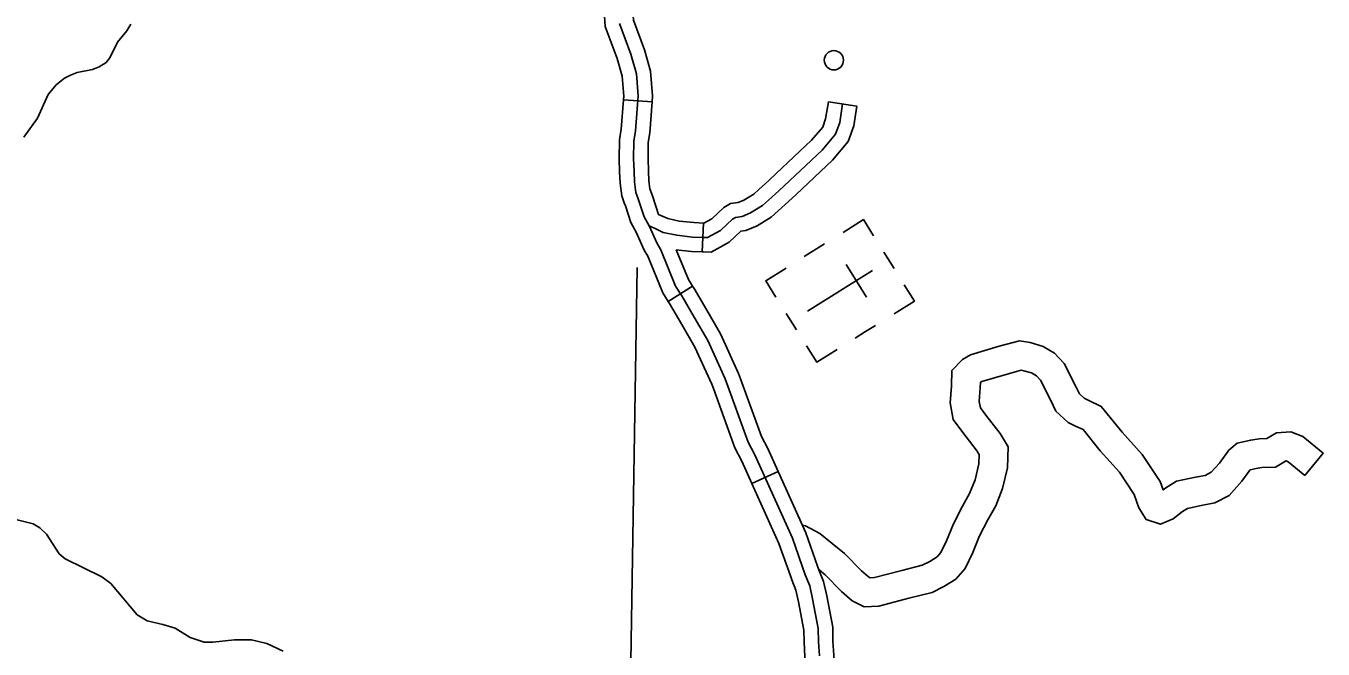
# Model space of a CAD drawing. Extents: x 653372 to 905732, y 627442 to 787275.
# Drawn here: x 898702 to 905425, y 655608 to 658838 of the extents above; entities that cross this region are included whole.
import ezdxf

# ---------------------------------------------------------------- set-up
doc = ezdxf.new("R2010")
doc.units = 0
for name, color, linetype in [('Level 35', 7, 'Continuous'), ('Level 45', 7, 'Continuous'), ('Level 46', 7, 'Continuous'), ('Level 5', 7, 'Continuous'), ('Level 56', 7, 'Continuous'), ('Level 57', 7, 'Continuous')]:
    doc.layers.add(name, color=color, linetype=linetype)

msp = doc.modelspace()

# ---------------------------------------------------------------- linework, layer by layer
at = {"layer": 'Level 35'}
for points in [[(899245, 658847.3), (899225.6, 658813.7), (899176.1, 658754.6), (899136.2, 658672.5), (899116.9, 658647.9), (899080.8, 658625.4), (899047.7, 658611.9), (898966.8, 658596), (898933.7, 658583.5), (898902.6, 658567), (898858.3, 658533.7), (898817.8, 658482.5), (898761.5, 658359.7), (898690.5, 658262.1)], [(898621.4, 656285.7), (898739.6, 656256.3), (898773.3, 656237), (898807.7, 656202.7), (898873.3, 656101.3), (898905.9, 656075), (899096.1, 655981.9), (899141.6, 655947.5), (899279.1, 655785.4), (899329.6, 655754.9), (899412.1, 655735.9), (899475.7, 655715.2), (899552.8, 655667.4), (899625.3, 655643.6), (899671.2, 655643), (899783, 655655.5), (899870.7, 655655.4), (899950.2, 655636.4), (900034.5, 655597.5)]]:
    msp.add_lwpolyline(points, dxfattribs=at)
at = {"layer": 'Level 45'}
for p, q in [((901798.9, 658454.8), (901947.8, 658443.9)), ((902860.9, 658445.5), (903008.4, 658422.1)), ((902213.7, 657815.9), (902206.3, 657666.7)), ((902031, 657410.1), (902157.3, 657489.7)), ((902464.3, 656466.3), (902600.4, 656527.6))]:
    msp.add_line(p, q, dxfattribs=at)
for points in [[(901702.4, 658965.6), (901698.4, 658915.8), (901704.3, 658835.2), (901766.5, 658668.6), (901792, 658577.4), (901800.3, 658474.8), (901798.9, 658454.8)], [(901851.2, 658953.8), (901848.2, 658915.4), (901851.7, 658867.4), (901908.6, 658714.9), (901939.7, 658603.8), (901950.1, 658475.4), (901947.8, 658443.9)], [(901778, 658851.3), (901837.5, 658691.7), (901865.8, 658590.6), (901875.2, 658475.1), (901862, 658294.1), (901852.5, 658240.9), (901851.5, 658150.7), (901853.7, 658083.5), (901855.4, 658029.2), (901863.1, 657975.2), (901873.6, 657946.5), (901906.1, 657848.5), (901931.3, 657802.2), (901973, 657709.7), (901991.7, 657678.3), (902069.3, 657489.2), (902101.4, 657438.3), (902165.6, 657327.9), (902235.5, 657207), (902325.7, 657008.8), (902445.3, 656680.4), (902479.4, 656614.5), (902674.2, 656182), (902741.2, 655992.7), (902764.2, 655936.1), (902779.3, 655868), (902808.8, 655713.6), (902809.3, 655645.3), (902814.1, 655572.4)], [(901798.9, 658454.8), (901787.8, 658303.4), (901777.9, 658248), (901776.9, 658149.8), (901779.1, 658081.1), (901780.9, 658022.8), (901790.3, 657957), (901803.1, 657921.9), (901808.7, 657904.8)], [(901947.8, 658443.9), (901936.2, 658284.7), (901927.1, 658233.9), (901926.2, 658151.5), (901928.4, 658085.9), (901930, 658035.7), (901935.9, 657993.5), (901944.1, 657971), (901950.5, 657951.9)], [(902860.9, 658445.5), (902846.8, 658356.6), (902832.1, 658314.2), (902774.1, 658246.2), (902590.7, 658073.5)], [(902934.6, 658433.8), (902919.5, 658338.4), (902898, 658276.5), (902828.3, 658194.6), (902603.6, 657983), (902551.3, 657934.8), (902519.2, 657906.5), (902456.9, 657868.9), (902413.6, 657850.4), (902379, 657845.6), (902364.3, 657836.6), (902301.8, 657777.5), (902234.4, 657740.9), (902215.9, 657741), (902157.2, 657743.9), (902075.3, 657752.8), (902005.1, 657768), (901966.9, 657785.6), (901931.3, 657802.2)], [(903008.4, 658422.1), (902992.2, 658320.1), (902964, 658238.7), (902882.5, 658143.1), (902693.1, 657964.7)], [(902590.7, 658073.5), (902552.7, 658037.7), (902501.2, 657990.3), (902474.8, 657966.9), (902422.8, 657935.5), (902393.5, 657923), (902353.2, 657917.5), (902318.6, 657896.1), (902257.6, 657838.5), (902215.8, 657815.8), (902213.7, 657815.9)], [(901808.7, 657904.8), (901837.3, 657818.7), (901864.3, 657769), (901906.6, 657675.2), (901924.7, 657644.8), (902002.7, 657454.8), (902031, 657410.1)], [(901950.5, 657951.9), (901980.5, 657861.5)], [(902693.1, 657964.7), (902654.5, 657928.4), (902601.3, 657879.4), (902563.6, 657846.1), (902491.1, 657802.2), (902433.8, 657777.8), (902406.9, 657774.1), (902346, 657716.6), (902253.1, 657666.1), (902213.8, 657666.3), (902206.3, 657666.7)], [(902213.7, 657815.9), (902163.1, 657818.4), (902087.3, 657826.7), (902028.8, 657839.3), (901980.5, 657861.5)], [(902072.5, 657678), (902136, 657523.5), (902157.3, 657489.7)], [(902206.3, 657666.7), (902151.3, 657669.4), (902072.5, 657678)], [(902157.3, 657489.7), (902165.3, 657477), (902230.2, 657365.3), (902301.9, 657241.3), (902394.9, 657037.1), (902405.1, 657009.1)], [(902031, 657410), (902037.6, 657399.6), (902101, 657290.5), (902169, 657172.8), (902256.6, 656980.5), (902264.8, 656958)], [(902405.1, 657009.1), (902513.8, 656710.4), (902546.6, 656647.1), (902600.4, 656527.6)], [(902264.8, 656958), (902376.8, 656650.3), (902412.1, 656582), (902464.3, 656466.3)], [(902600.4, 656527.6), (902743.6, 656209.9), (902804.7, 656036.9)], [(902464.3, 656466.3), (902604.9, 656154.2), (902663.9, 655987.1)], [(902804.7, 656036.9), (902811, 656019.2), (902835.8, 655958.4), (902852.4, 655883), (902883.4, 655721), (902883.9, 655648.1), (902888.8, 655575.7), (902890.5, 655498.3)], [(902663.9, 655987.1), (902671.4, 655966.1), (902692.7, 655913.8), (902706.1, 655852.9), (902734.1, 655706.3), (902734.6, 655642.6), (902739.5, 655569.1), (902741.2, 655495)]]:
    msp.add_lwpolyline(points, dxfattribs=at)
at = {"layer": 'Level 46'}
for points in [[(902725.8, 656249.3), (902741.9, 656246.7), (902817.3, 656206.2), (902945, 656103.6), (903032.8, 656014), (903068.2, 655981.8), (903076.9, 655977.5), (903099.2, 655978.7), (903241.1, 656015.3), (903346.3, 656042.3), (903386, 656062.1), (903423.9, 656085.8), (903444, 656108.6), (903473.4, 656168.5), (903509.1, 656257.1), (903556.5, 656348.9), (903592.7, 656413.5), (903620.9, 656485.1), (903640.3, 656567.2), (903641.7, 656616.6), (903627.1, 656640.9), (903557.9, 656729.8), (903507.2, 656797.8), (903492.8, 656884.8), (903498.9, 656970.8), (903501.2, 657051.8), (903555.6, 657109.7), (903598, 657133.5), (903746.5, 657177.2), (903851.7, 657205.1), (903906.6, 657197.2), (903974.6, 657176.5), (904033.5, 657141.3), (904083.1, 657088.7), (904147.5, 656961.3), (904161.6, 656931.4), (904187.4, 656908), (904206.7, 656898.8), (904275.5, 656866), (904383.5, 656732.9), (904487.7, 656615.6), (904580.9, 656475.9), (904596.1, 656432.4), (904609.9, 656443.5), (904665.2, 656478.1), (904764.2, 656498.2), (904813.2, 656507.6), (904844.8, 656524.2), (904887.7, 656572.3), (904935.8, 656638.4), (904980, 656674.3), (905049.7, 656691.1), (905093.9, 656697.8), (905133.6, 656698.7), (905182.7, 656729.5), (905257.8, 656733.6), (905319.5, 656709.1), (905424.8, 656623.5), (905330.5, 656507.6)], [(902810.7, 656019.9), (902844.5, 655992.8), (902929.1, 655906.4), (902983.4, 655857), (903046, 655826.4), (903122, 655830.4), (903278.3, 655870.7), (903398.7, 655901.6), (903459, 655931.6), (903521.5, 655970.7), (903569.3, 656024.9), (903609.9, 656107.7), (903645, 656194.7), (903688, 656278), (903728, 656349.4), (903763.7, 656440.4), (903789.2, 656547.7), (903792.3, 656656.1), (903750.5, 656725.6), (903676.7, 656820.3), (903648.6, 656857.9), (903643.1, 656891.8), (903648.1, 656963.4), (903648.9, 656990.7), (903656.5, 656995), (903786.8, 657033.4), (903860.5, 657052.9), (903874, 657051), (903913.6, 657039), (903939, 657023.7), (903959.6, 657002), (904013.3, 656895.7), (904039.2, 656840.9), (904103.1, 656782.8), (904142.2, 656764), (904180.8, 656745.7), (904269.6, 656636.2), (904369.2, 656524.1), (904446.1, 656408.8), (904470, 656340.1), (904507.9, 656279.6), (904582.7, 656255.8), (904647.7, 656282.5), (904696.4, 656321.4), (904721.5, 656337.1), (904793.1, 656351.6), (904863.1, 656365.1), (904938.2, 656404.6), (905004.1, 656478.4), (905045, 656534.7), (905047.8, 656537), (905078.5, 656544.4), (905107, 656548.7), (905178.1, 656550.4), (905229.3, 656582.5), (905233.2, 656582.7), (905243.1, 656578.8), (905330.5, 656507.6)]]:
    msp.add_lwpolyline(points, dxfattribs=at)
at = {"layer": 'Level 5'}
msp.add_lwpolyline([(901870.3, 657586.3), (901820.2, 654465.8)], dxfattribs=at)
at = {"layer": 'Level 56'}
msp.add_circle((902889.5, 658660.3), 49.8, dxfattribs=at)
at = {"layer": 'Level 57'}
for p, q in [((902841.6, 657708.1), (902736.1, 657642.1)), ((903201.5, 657580.2), (903148.7, 657664.7)), ((903090.4, 657570.1), (902752.8, 657358.9)), ((902953.2, 657601.7), (903059.3, 657432.1)), ((902921.6, 657464.5), (902921.6, 657464.5)), ((902921.6, 657464.5), (902921.6, 657464.5)), ((902642.3, 657347.8), (902695.1, 657263.4)), ((903053.6, 657253.5), (903000.1, 657220)), ((903053.6, 657253.5), (903105.6, 657286))]:
    msp.add_line(p, q, dxfattribs=at)
for points in [[(903095.6, 657749.5), (903042.8, 657833.9), (902937.3, 657767.9)], [(902589.2, 657432.7), (902536.4, 657517.1), (902641.9, 657583.1)], [(903254.1, 657496.3), (903306.9, 657411.9), (903201.3, 657345.9)], [(902905.9, 657161.1), (902800.4, 657095.1), (902747.6, 657179.5)]]:
    msp.add_lwpolyline(points, dxfattribs=at)

doc.saveas('drawing.dxf')
